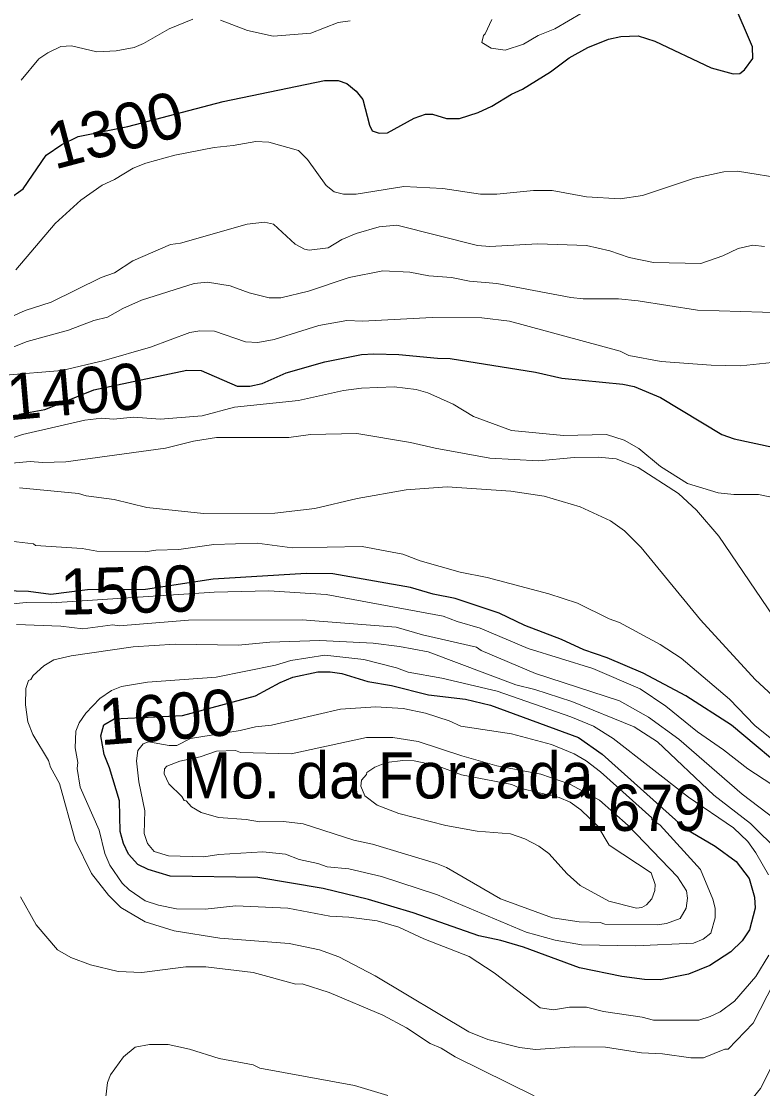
# Model space of a CAD drawing. Extents: x 598.3 to 623.2, y 6902.2 to 6930.1.
# Drawn here: x 616.29 to 617.573, y 6905.753 to 6907.601 of the extents above; entities that cross this region are included whole.
import ezdxf
from ezdxf.enums import TextEntityAlignment as Align

# ---------------------------------------------------------------- set-up
doc = ezdxf.new("R2010")
doc.units = 0
doc.header["$LTSCALE"] = 0.032
doc.layers.add('1', color=7, linetype='Continuous', lineweight=25)
doc.layers.add('2', color=7, linetype='Continuous', lineweight=13)
for name, color, linetype in [('21', 7, 'Continuous'), ('27', 7, 'Continuous'), ('61', 7, 'Continuous')]:
    doc.layers.add(name, color=color, linetype=linetype)

msp = doc.modelspace()

# ---------------------------------------------------------------- linework, layer by layer
at = {"layer": '1'}
for points in [[(616.2674, 6907.2926), (616.2932, 6907.311), (616.333, 6907.3693), (616.3606, 6907.3873), (616.3884, 6907.4016), (616.4743, 6907.4186), (616.6396, 6907.462), (616.8146, 6907.4983), (616.8383, 6907.4984), (616.8537, 6907.4934), (616.8699, 6907.4797), (616.881, 6907.4653), (616.8925, 6907.4209), (616.8974, 6907.4111), (616.9092, 6907.407), (616.9238, 6907.4077), (616.9701, 6907.4334), (616.9897, 6907.44), (617.0018, 6907.44), (617.0262, 6907.4325), (617.0483, 6907.4328), (617.0809, 6907.4431), (617.1044, 6907.4537), (617.1384, 6907.4747), (617.1577, 6907.4836), (617.206, 6907.5132), (617.2385, 6907.5373), (617.2704, 6907.5556), (617.3063, 6907.5701), (617.3279, 6907.5746), (617.3575, 6907.5759), (617.3867, 6907.5662), (617.4838, 6907.52), (617.5221, 6907.5097), (617.5338, 6907.5106), (617.5415, 6907.5167), (617.556, 6907.5364), (617.5555, 6907.5566), (617.5222, 6907.6346)], [(616.2866, 6906.921), (616.331, 6906.9291), (616.3584, 6906.9396), (616.4155, 6906.963), (616.5767, 6906.9967), (616.6015, 6906.9963), (616.6636, 6906.9692), (616.6856, 6906.969), (616.7071, 6906.974), (616.7488, 6906.9924), (616.8156, 6907.0112), (616.8788, 6907.024), (616.9, 6907.0255), (616.9437, 6907.024), (617.0105, 6907.0175), (617.0321, 6907.0174), (617.18, 6906.9933), (617.2253, 6906.983), (617.3313, 6906.9729), (617.351, 6906.9685), (617.3961, 6906.9494), (617.5022, 6906.8859), (617.5237, 6906.8783), (617.591, 6906.8634)], [(617.6294, 6906.2902), (617.5191, 6906.3828), (617.4404, 6906.4332), (617.3661, 6906.4724), (617.3038, 6906.4988), (617.2636, 6906.513), (617.2248, 6906.5308), (617.1616, 6906.5551), (617.1169, 6906.5766), (617.0412, 6906.6015), (617.0027, 6906.6094), (616.9635, 6906.6209), (616.8292, 6906.6442), (616.783, 6906.6452), (616.622, 6906.6355), (616.5049, 6906.6173), (616.405, 6906.6167), (616.3413, 6906.6087), (616.3026, 6906.6136), (616.2172, 6906.6159)]]:
    msp.add_lwpolyline(points, dxfattribs=at)
msp.add_lwpolyline([(616.451, 6906.3934), (616.5693, 6906.399), (616.6719, 6906.4267), (616.6953, 6906.4332), (616.7384, 6906.4564), (616.7601, 6906.4655), (616.8032, 6906.4751), (616.8249, 6906.4751), (616.8449, 6906.472), (616.89, 6906.458), (616.9307, 6906.451), (616.9947, 6906.4349), (617.0586, 6906.4275), (617.1022, 6906.4174), (617.2546, 6906.361), (617.2956, 6906.3321), (617.4393, 6906.2038), (617.4907, 6906.1731), (617.5272, 6906.1464), (617.5498, 6906.1173), (617.5588, 6906.0849), (617.5604, 6906.0658), (617.5506, 6906.0281), (617.5375, 6906.0094), (617.5181, 6905.9901), (617.4817, 6905.9666), (617.4449, 6905.9514), (617.3964, 6905.9419), (617.3688, 6905.9424), (617.3297, 6905.9473), (617.2559, 6905.9625), (617.1594, 6905.9984), (617.1201, 6906.0098), (617.0817, 6906.0178), (616.9684, 6906.0578), (616.8912, 6906.0809), (616.8125, 6906.0997), (616.6996, 6906.119), (616.548, 6906.1213), (616.5096, 6906.1325), (616.4917, 6906.1411), (616.4758, 6906.1594), (616.4673, 6906.1775), (616.4611, 6906.1982), (616.4603, 6906.2517), (616.443, 6906.3087), (616.4338, 6906.3317), (616.428, 6906.3643), (616.4331, 6906.3829)], close=True, dxfattribs=at)
at = {"layer": '2'}
for points in [[(617.2842, 6907.6293), (617.2137, 6907.5876), (617.1846, 6907.5763), (617.1592, 6907.5612), (617.1276, 6907.551), (617.1031, 6907.5541), (617.087, 6907.5638)], [(616.5872, 6907.6044), (616.5459, 6907.588), (616.5014, 6907.5621), (616.4853, 6907.5555), (616.4544, 6907.5494), (616.4209, 6907.5477), (616.3772, 6907.5583), (616.3586, 6907.5569), (616.3361, 6907.5463), (616.3206, 6907.5357), (616.2902, 6907.4989)], [(616.8591, 6907.6013), (616.8386, 6907.5987), (616.7912, 6907.5802), (616.7259, 6907.5753), (616.6816, 6907.5851), (616.635, 6907.6028)], [(617.087, 6907.5638), (617.0899, 6907.5763), (617.0932, 6907.5791), (617.1047, 6907.6038)], [(617.6158, 6907.3277), (617.5294, 6907.3412), (617.506, 6907.3404), (617.4554, 6907.329), (617.3653, 6907.2991), (617.3265, 6907.2936), (617.2685, 6907.2967), (617.2086, 6907.308), (617.1764, 6907.308), (617.1132, 6907.3018), (617.0851, 6907.3017), (617.0194, 6907.3113), (616.9519, 6907.3146), (616.8699, 6907.3017), (616.848, 6907.3017), (616.8317, 6907.3058), (616.8177, 6907.3165), (616.7857, 6907.3614), (616.77, 6907.3769), (616.7187, 6907.3915), (616.6961, 6907.393), (616.6568, 6907.3858), (616.6241, 6907.3826), (616.5561, 6907.3688), (616.5059, 6907.3551), (616.484, 6907.3466), (616.4517, 6907.3272), (616.43, 6907.3172), (616.3934, 6907.2912), (616.3489, 6907.2509), (616.2806, 6907.1704)], [(616.2051, 6907.0594), (616.2971, 6907.1001), (616.3419, 6907.1145), (616.4285, 6907.1574), (616.4517, 6907.1653), (616.4833, 6907.186), (616.5484, 6907.2147), (616.5656, 6907.2166), (616.6808, 6907.2498), (616.7109, 6907.2531), (616.7266, 6907.2497), (616.7642, 6907.2153), (616.7801, 6907.2064), (616.7885, 6907.2045), (616.8211, 6907.2085), (616.8449, 6907.2234), (616.8699, 6907.2336), (616.9094, 6907.2451), (616.9401, 6907.2482), (617.0799, 6907.2126), (617.1008, 6907.211), (617.184, 6907.2158), (617.268, 6907.2126), (617.3084, 6907.2037), (617.3419, 6907.1921), (617.3842, 6907.1835), (617.4663, 6907.1818), (617.5043, 6907.1947), (617.5307, 6907.2078), (617.5561, 6907.2133), (617.5761, 6907.2109)], [(616.2553, 6907.0289), (616.3003, 6907.0467), (616.3716, 6907.0661), (616.4156, 6907.0827), (616.4396, 6907.0888), (616.4657, 6907.1036), (616.4983, 6907.1183), (616.5896, 6907.1469), (616.6125, 6907.1495), (616.6515, 6907.1431), (616.6847, 6907.1309), (616.7191, 6907.1219), (616.7394, 6907.1219), (616.7874, 6907.1335), (616.8573, 6907.1576), (616.9158, 6907.1688), (616.9625, 6907.1664), (616.9956, 6907.16), (617.0345, 6907.1576), (617.0657, 6907.1512), (617.1133, 6907.1469), (617.2409, 6907.1226), (617.2627, 6907.1203), (617.3238, 6907.1202), (617.3578, 6907.117), (617.4603, 6907.1009), (617.6103, 6907.096)], [(616.582, 6907.062), (616.5993, 6907.0652), (616.6244, 6907.0643), (616.6784, 6907.046), (616.6993, 6907.045), (616.7277, 6907.0499), (616.8053, 6907.0742), (616.8537, 6907.083), (616.8805, 6907.0815), (617.0014, 6907.0879), (617.0871, 6907.0878), (617.1352, 6907.0815), (617.3265, 6907.0296), (617.3416, 6907.0225), (617.3972, 6907.0119), (617.4842, 6907.0054), (617.5347, 6907.0046), (617.6114, 6907.0126)], [(616.2631, 6906.9884), (616.3602, 6906.9965), (616.4338, 6907.0136), (616.514, 6907.0369), (616.582, 6907.062)], [(616.2631, 6906.8759), (616.2922, 6906.8856), (616.4004, 6906.9106), (616.4295, 6906.9138), (616.4496, 6906.9123), (616.4846, 6906.9154), (616.5302, 6906.9123), (616.6034, 6906.918), (616.6594, 6906.9332), (616.7701, 6906.9447), (616.8478, 6906.9617), (616.8791, 6906.9656), (616.9353, 6906.968), (616.9733, 6906.9633), (616.9939, 6906.958), (617.0378, 6906.9384), (617.0726, 6906.9169), (617.1385, 6906.8924), (617.2284, 6906.884), (617.303, 6906.8855), (617.3332, 6906.8757), (617.3588, 6906.8612), (617.3964, 6906.83), (617.4433, 6906.801), (617.4963, 6906.7848), (617.5231, 6906.782), (617.5661, 6906.7819), (617.6082, 6906.7729)], [(617.5926, 6906.5693), (617.4974, 6906.7096), (617.4588, 6906.7549), (617.4274, 6906.7837), (617.3575, 6906.8283), (617.3195, 6906.8435), (617.2882, 6906.8466), (617.2471, 6906.8459), (617.1854, 6906.8402), (617.1008, 6906.8449), (617.0064, 6906.8617), (616.9636, 6906.8718), (616.8711, 6906.8872), (616.7904, 6906.8855), (616.753, 6906.8806), (616.6282, 6906.8806), (616.588, 6906.8741), (616.5398, 6906.8617), (616.3671, 6906.8384), (616.3266, 6906.837), (616.3053, 6906.8386), (616.2545, 6906.8345)], [(617.6439, 6906.3844), (617.5604, 6906.4618), (617.4658, 6906.5647), (617.363, 6906.6902), (617.3343, 6906.7189), (617.31, 6906.7362), (617.2575, 6906.7604), (617.195, 6906.7787), (617.1376, 6906.7875), (617.0272, 6906.7948), (616.956, 6906.7901), (616.8713, 6906.7746), (616.7984, 6906.7576), (616.7291, 6906.7497), (616.6054, 6906.7488), (616.5076, 6906.7592), (616.4509, 6906.7729), (616.4023, 6906.7794), (616.3891, 6906.7835), (616.2872, 6906.7932)], [(617.5974, 6906.3514), (617.5596, 6906.382), (617.5157, 6906.4275), (617.432, 6906.4985), (617.3959, 6906.5222), (617.3256, 6906.5601), (617.3075, 6906.5663), (617.2526, 6906.5939), (617.2029, 6906.6096), (617.0964, 6906.6379), (617.0495, 6906.6471), (616.9806, 6906.6668), (616.9507, 6906.6783), (616.8802, 6906.692), (616.7589, 6906.6897), (616.6986, 6906.6977), (616.6236, 6906.6952), (616.5629, 6906.6864), (616.5232, 6906.6855), (616.5043, 6906.6824), (616.4209, 6906.6835), (616.3957, 6906.6882), (616.3149, 6906.6937), (616.3114, 6906.6961), (616.2723, 6906.701)], [(617.6175, 6906.2614), (617.5475, 6906.3069), (617.5053, 6906.3399), (617.4603, 6906.371), (617.4056, 6906.4154), (617.361, 6906.4453), (617.2793, 6906.4808), (617.1676, 6906.5151), (617.0842, 6906.5504), (617.0446, 6906.5618), (617.0205, 6906.5714), (616.8176, 6906.6087), (616.7183, 6906.6152), (616.624, 6906.6127), (616.3429, 6906.5942), (616.2985, 6906.595), (616.2415, 6906.5892)], [(616.2819, 6906.5567), (616.3586, 6906.5536), (616.3968, 6906.5495), (616.4485, 6906.5559), (616.4597, 6906.5545), (616.5796, 6906.5641), (616.7763, 6906.5649), (616.939, 6906.5521), (616.9847, 6906.5391), (617.0781, 6906.5173), (617.0861, 6906.5119), (617.1802, 6906.472), (617.3251, 6906.4248), (617.3753, 6906.3964), (617.428, 6906.3581), (617.5375, 6906.2632), (617.6387, 6906.1863)], [(617.6168, 6905.9839), (617.5565, 6905.8667), (617.5133, 6905.822), (617.5077, 6905.8217), (617.4705, 6905.8065), (617.4486, 6905.8065), (617.3999, 6905.8137), (617.3636, 6905.8155), (617.3009, 6905.825), (617.2476, 6905.8258), (617.1798, 6905.8211), (617.1526, 6905.8248), (617.0976, 6905.8382), (617.0645, 6905.8517), (616.9026, 6905.9488), (616.8398, 6905.9817), (616.8065, 6905.9935), (616.7536, 6906.0048), (616.6338, 6906.0136), (616.5546, 6906.0266), (616.5047, 6906.0424), (616.4624, 6906.0668), (616.4409, 6906.0881), (616.4118, 6906.126), (616.3834, 6906.1837), (616.3564, 6906.2814), (616.3406, 6906.31), (616.3371, 6906.3216), (616.31, 6906.3661), (616.3012, 6906.3883), (616.2977, 6906.4175), (616.2983, 6906.4462), (616.3029, 6906.4599), (616.3065, 6906.4616), (616.3106, 6906.4687), (616.3291, 6906.485), (616.3464, 6906.4954), (616.3767, 6906.5027), (616.484, 6906.518), (616.5563, 6906.5228), (616.6659, 6906.5212), (616.7204, 6906.5261), (616.8068, 6906.5293), (616.8993, 6906.5244), (616.9447, 6906.5188), (616.9941, 6906.5093), (617.1461, 6906.4521), (617.1791, 6906.4443), (617.243, 6906.4236), (617.351, 6906.3794), (617.391, 6906.3538), (617.4889, 6906.2616), (617.552, 6906.2124), (617.6018, 6906.1631)], [(617.5838, 6905.9845), (617.5616, 6905.9478), (617.5243, 6905.9048), (617.4995, 6905.8865), (617.4825, 6905.878), (617.4624, 6905.8721), (617.3842, 6905.8721), (617.3648, 6905.877), (617.2979, 6905.8871), (617.2682, 6905.8947), (617.239, 6905.8947), (617.2109, 6905.8899), (617.1883, 6905.8931), (617.1087, 6905.9541), (617.0653, 6905.982), (616.987, 6906.0126), (616.9435, 6906.0327), (616.9058, 6906.0436), (616.8568, 6906.0502), (616.8241, 6906.0518), (616.7515, 6906.0656), (616.6616, 6906.0696), (616.6085, 6906.0639), (616.5586, 6906.0648), (616.5277, 6906.0708), (616.5046, 6906.0782), (616.477, 6906.0975), (616.4645, 6906.109), (616.4432, 6906.1403), (616.435, 6906.1603), (616.4252, 6906.2008), (616.3918, 6906.2755), (616.3867, 6906.3073), (616.3882, 6906.3178), (616.3835, 6906.3435), (616.3844, 6906.372), (616.3901, 6906.3867), (616.4016, 6906.4034), (616.426, 6906.4285), (616.446, 6906.4427), (616.4635, 6906.4492), (616.5087, 6906.4572), (616.6274, 6906.4654), (616.7298, 6906.4862), (616.7564, 6906.4944), (616.8155, 6906.5034), (616.8832, 6906.4961), (616.9393, 6906.4816), (616.9599, 6906.4741), (617.0178, 6906.4636), (617.1135, 6906.4414), (617.2412, 6906.3971), (617.2801, 6906.381), (617.3147, 6906.3597), (617.4449, 6906.2577), (617.5229, 6906.2049), (617.5476, 6906.181), (617.5614, 6906.1616), (617.5832, 6906.1236)], [(617.1775, 6905.7409), (617.041, 6905.8083), (617.0167, 6905.8233), (616.9976, 6905.8317), (616.9567, 6905.8589), (616.9158, 6905.8806), (616.8228, 6905.9199), (616.7763, 6905.935), (616.765, 6905.9344), (616.6916, 6905.9547), (616.6095, 6905.9643), (616.575, 6905.9643), (616.4985, 6905.9547), (616.458, 6905.9561), (616.4099, 6905.9676), (616.376, 6905.9805), (616.3527, 6905.9936), (616.3159, 6906.0369), (616.2885, 6906.0854)], [(616.4337, 6905.7142), (616.4393, 6905.7643), (616.4443, 6905.7776), (616.4672, 6905.8085), (616.487, 6905.8253), (616.5119, 6905.8299), (616.5443, 6905.83), (616.5812, 6905.822), (616.6328, 6905.8054), (616.6916, 6905.7944), (616.703, 6905.789), (616.867, 6905.7587), (616.9242, 6905.7415)], [(617.6041, 6905.8226), (617.5696, 6905.7535), (617.5416, 6905.7197)]]:
    msp.add_lwpolyline(points, dxfattribs=at)
for points in [[(616.6322, 6906.1585), (616.7084, 6906.1635), (616.7475, 6906.1593), (616.7711, 6906.1498), (616.8033, 6906.1433), (616.8197, 6906.1375), (616.8568, 6906.1336), (616.9134, 6906.1206), (617.0106, 6906.089), (617.1641, 6906.0244), (617.214, 6906.0102), (617.2595, 6906.0022), (617.3536, 6906.0007), (617.4536, 6906.005), (617.4703, 6906.0119), (617.4833, 6906.0224), (617.4908, 6906.0491), (617.4908, 6906.0658), (617.4869, 6906.0812), (617.4654, 6906.133), (617.3957, 6906.2094), (617.3814, 6906.2193), (617.3811, 6906.2219), (617.2927, 6906.3015), (617.2679, 6906.321), (617.2469, 6906.3331), (617.2078, 6906.349), (617.1385, 6906.3675), (617.0506, 6906.381), (617.0308, 6906.3902), (616.9895, 6906.4031), (616.9512, 6906.4111), (616.9039, 6906.4145), (616.8424, 6906.4103), (616.7233, 6906.3826), (616.6957, 6906.3796), (616.6689, 6906.3732), (616.5829, 6906.3596), (616.5595, 6906.3473), (616.5459, 6906.3474), (616.5101, 6906.3535), (616.5011, 6906.3504), (616.4918, 6906.3389), (616.4895, 6906.3207), (616.4937, 6906.2846), (616.504, 6906.2342), (616.5028, 6906.1951), (616.5083, 6906.1777), (616.52, 6906.1641), (616.5448, 6906.1561), (616.6063, 6906.1546)], [(616.5849, 6906.2411), (616.5753, 6906.2514), (616.5718, 6906.2521), (616.568, 6906.2588), (616.5452, 6906.2809), (616.5373, 6906.2982), (616.5381, 6906.3067), (616.5423, 6906.3117), (616.5646, 6906.3203), (616.5998, 6906.3278), (616.6279, 6906.3374), (616.6609, 6906.3384), (616.6694, 6906.3351), (616.7569, 6906.3327), (616.8875, 6906.3609), (616.9333, 6906.3609), (616.9771, 6906.3545), (617.0526, 6906.3294), (617.1133, 6906.3124), (617.1891, 6906.2978), (617.2396, 6906.2806), (617.2906, 6906.2528), (617.3403, 6906.2088), (617.4257, 6906.1203), (617.4414, 6906.0959), (617.443, 6906.0831), (617.4407, 6906.0658), (617.4302, 6906.0479), (617.4068, 6906.0391), (617.3905, 6906.0372), (617.2999, 6906.0381), (617.2922, 6906.0412), (617.2556, 6906.0424), (617.2093, 6906.0491), (617.1192, 6906.0817), (617.0259, 6906.1364), (617.0089, 6906.1433), (616.8977, 6906.1764), (616.8659, 6906.1835), (616.7779, 6906.212), (616.7442, 6906.216), (616.7026, 6906.2153), (616.6792, 6906.2193), (616.6314, 6906.2226), (616.6014, 6906.2314)], [(616.8877, 6906.2973), (616.888, 6906.3004), (616.9021, 6906.3098), (616.922, 6906.3181), (616.9507, 6906.3213), (616.9701, 6906.3206), (617.0089, 6906.3125), (617.0521, 6906.2968), (617.1392, 6906.28), (617.153, 6906.2736), (617.221, 6906.2574), (617.2401, 6906.2495), (617.2586, 6906.2362), (617.288, 6906.2076), (617.3074, 6906.1746), (617.3801, 6906.1271), (617.3872, 6906.1069), (617.3863, 6906.0961), (617.3814, 6906.0819), (617.372, 6906.0717), (617.3641, 6906.067), (617.3549, 6906.0656), (617.3072, 6906.0778), (617.2574, 6906.1051), (617.2349, 6906.1254), (617.2032, 6906.1604), (617.1858, 6906.1732), (617.1616, 6906.186), (617.1368, 6906.1943), (617.0788, 6906.199), (617.0251, 6906.2088), (616.9434, 6906.2297), (616.906, 6906.2442), (616.8845, 6906.2601), (616.8776, 6906.2767), (616.8788, 6906.2871)]]:
    msp.add_lwpolyline(points, close=True, dxfattribs=at)

# ---------------------------------------------------------------- texts
at = {"layer": '21', "width": 0.95}
msp.add_text('1679', height=0.08, dxfattribs=at).set_placement((617.2489, 6906.1995))
at = {"layer": '27', "width": 0.95}
msp.add_text('Mo. da Forcada', height=0.08, dxfattribs=at).set_placement((616.9244, 6906.2557), align=Align.CENTER)
at = {"layer": '61'}
for s, rotation, p in [('1300', 14.783, (616.4626, 6907.3742)), ('1400', 4.97, (616.3868, 6906.9204)), ('1500', 1.548, (616.4773, 6906.5765)), ('1600', 4.467, (616.546, 6906.357))]:
    msp.add_text(s, height=0.08, rotation=rotation, dxfattribs=at).set_placement(p, align=Align.CENTER)

doc.saveas('drawing.dxf')
